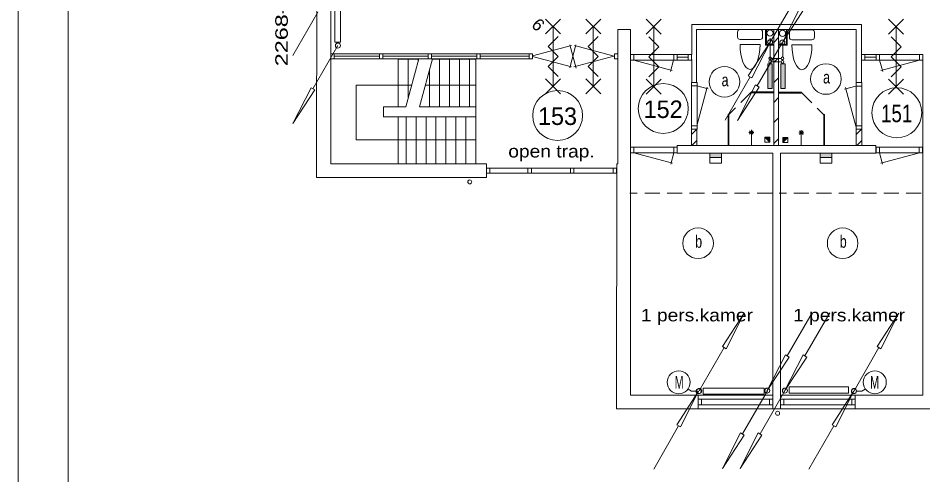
# Model space of a CAD drawing. Extents: x 295824 to 414724, y 24924 to 109024.
# Drawn here: x 295824 to 313944, y 60974 to 70117 of the extents above; entities that cross this region are included whole.
import ezdxf
from ezdxf.enums import TextEntityAlignment as Align

# ---------------------------------------------------------------- set-up
doc = ezdxf.new("R2010")
doc.units = 0
doc.header["$LTSCALE"] = 100
doc.linetypes.add('LONG_DASHED', pattern=[7.5, 6, -1.5])
doc.linetypes.add('MEDIUM_DASHED', pattern=[4.5, 3, -1.5])
for name, color, linetype, lineweight in [('1', 7, 'Continuous', 13), ('16', 7, 'Continuous', 13), ('61', 7, 'Continuous', 13)]:
    doc.layers.add(name, color=color, linetype=linetype, lineweight=lineweight)

msp = doc.modelspace()

# ---------------------------------------------------------------- hatches: boundary and pattern name
at = {"layer": '16'}
for points in [[(310838.6, 68709.8), (310924, 68709.8), (310924, 69201.9), (310838.6, 69201.9)], [(311097.8, 68709.8), (311183.2, 68709.8), (311183.2, 69201.9), (311097.8, 69201.9)], [(309911.3, 67410.5), (309679.8, 67410.5), (309679.8, 67324), (309911.3, 67324)], [(312117.3, 67410.5), (311885.8, 67410.5), (311885.8, 67324), (312117.3, 67324)]]:
    msp.add_hatch(color=256, dxfattribs=at).paths.add_polyline_path(points)
at = {"layer": '61'}
for points in [[(310777.4, 67734.4), (310877.4, 67634.4), (310877.4, 67734.4)], [(311239.8, 67729), (311139.8, 67629), (311139.8, 67729)]]:
    msp.add_hatch(color=256, dxfattribs=at).paths.add_polyline_path(points)

# ---------------------------------------------------------------- linework, layer by layer
at = {"layer": '1'}
msp.add_line((295823.6, 109023.8), (295823.6, 24923.8), dxfattribs=at)
msp.add_lwpolyline([(304995.6, 108023.8), (296823.6, 108023.8), (296823.6, 25923.8), (304995.6, 25923.8)], dxfattribs=at)
at = {"layer": '16'}
for p, q in [((310887.4, 69633.3), (311387.4, 70499.3)), ((301324.6, 69369.2), (301824.6, 70235.2)), ((311127.8, 69624.4), (310627.8, 68758.4)), ((310885.9, 69712.6), (310885.9, 69276.2)), ((302228.5, 69566.9), (301728.5, 68700.9)), ((311106.2, 69240.8), (310914.5, 69240.8)), ((309983.9, 68075.4), (310483.9, 68941.4)), ((309679.8, 67324), (309679.8, 67210.1)), ((311885.8, 67324), (311885.8, 67210.1)), ((311727, 64220.2), (311227, 63354.2)), ((312080.5, 64220.2), (311580.5, 63354.2)), ((309466.3, 62655.3), (309966.3, 63521.3)), ((312564.8, 62655.3), (313064.8, 63521.3)), ((310828.9, 62658.9), (310328.9, 61792.9)), ((311182.3, 62658.9), (310682.3, 61792.9)), ((308552.5, 61087.9), (309052.5, 61953.9)), ((311662.7, 61087.9), (312162.7, 61953.9))]:
    msp.add_line(p, q, dxfattribs=at)
at = {"layer": '16', "linetype": 'LONG_DASHED'}
for p, q in [((311137.1, 69608.9), (311137.1, 69337.3)), ((310914.6, 69311.5), (311106.1, 69311.5))]:
    msp.add_line(p, q, dxfattribs=at)
at = {"layer": '16'}
for points in [[(302281.5, 70853.7), (302281.5, 69634.3), (302163.6, 69634.3), (302163.6, 70853.7)], [(311130.4, 69628.6), (311494.4, 70342.6), (311566.4, 70300.6)], [(310883.9, 69634.4), (310519.9, 68920.4), (310447.9, 68962.4)], [(310838.6, 68709.8), (310924, 68709.8), (310924, 69201.9), (310838.6, 69201.9)], [(311097.8, 68709.8), (311183.2, 68709.8), (311183.2, 69201.9), (311097.8, 69201.9)], [(301328.5, 68007.9), (301692.5, 68721.9), (301764.5, 68679.9)], [(310227.8, 68065.4), (310591.8, 68779.4), (310663.8, 68737.4)], [(309911.3, 67410.5), (309679.8, 67410.5), (309679.8, 67324), (309911.3, 67324)], [(312117.3, 67410.5), (311885.8, 67410.5), (311885.8, 67324), (312117.3, 67324)], [(310366.3, 64214.3), (310002.3, 63500.3), (309930.3, 63542.3)], [(313464.8, 64214.3), (313100.8, 63500.3), (313028.8, 63542.3)], [(310827, 62661.2), (311191, 63375.2), (311263, 63333.2)], [(311180.5, 62661.2), (311544.5, 63375.2), (311616.5, 63333.2)], [(309542.9, 62708.3), (310762.2, 62708.3), (310762.2, 62590.5), (309542.9, 62590.5)], [(311263.2, 62606.4), (312453.1, 62606.4), (312453.1, 62736), (311263.2, 62736)], [(309452.5, 62646.9), (309088.5, 61932.9), (309016.5, 61974.9)], [(312562.7, 62646.9), (312198.7, 61932.9), (312126.7, 61974.9)], [(309928.9, 61099.9), (310292.9, 61813.9), (310364.9, 61771.9)], [(310282.3, 61099.9), (310646.3, 61813.9), (310718.3, 61771.9)]]:
    msp.add_lwpolyline(points, close=True, dxfattribs=at)
for points in [[(309911.3, 67324), (309911.3, 67210.1), (309679.8, 67210.1)], [(312117.3, 67324), (312117.3, 67210.1), (311885.8, 67210.1)], [(309414.8, 62650.1), (309312.2, 62650.1), (309245.8, 62688.4)], [(312620.4, 62650.1), (312722.9, 62650.1), (312789.4, 62688.4)]]:
    msp.add_lwpolyline(points, dxfattribs=at)
for centre, radius in [((302228.5, 69567.2), 50), ((310883.9, 69634.1), 50), ((310887.4, 69633), 50), ((311127.8, 69624.7), 50), ((311130.4, 69628.9), 50), ((310886.7, 69311.5), 27.9), ((310886.7, 69243.7), 27.9), ((311134.1, 69311.5), 27.9), ((311134.1, 69240.8), 27.9), ((309054.2, 62828.1), 229.9), ((312980.9, 62828.1), 229.9), ((309466.3, 62655), 50), ((310827, 62661.5), 50), ((310828.9, 62659.2), 50), ((311180.5, 62661.5), 50), ((311182.3, 62659.2), 50), ((312564.7, 62655), 50), ((309452.5, 62646.6), 50), ((312562.7, 62646.6), 50)]:
    msp.add_circle(centre, radius, dxfattribs=at)
at = {"layer": '61'}
for p, q in [((302090.1, 69301.2), (302090.1, 72065.2)), ((306687.3, 70099), (306387.3, 69799)), ((306387.3, 70099), (306687.3, 69799)), ((306537.3, 68749), (306537.3, 69949)), ((307493.3, 70099), (307193.3, 69799)), ((307193.3, 70099), (307493.3, 69799)), ((307343.3, 68749), (307343.3, 69949)), ((308402.5, 69794.2), (308702.5, 70094.2)), ((308702.5, 69794.2), (308402.5, 70094.2)), ((313258.3, 69794.2), (313558.3, 70094.2)), ((313558.3, 69794.2), (313258.3, 70094.2)), ((308090.1, 69891.5), (308090.1, 62566.5)), ((308552.5, 69944.2), (308552.5, 68744.2)), ((309409.2, 68829.5), (309409.2, 69891.5)), ((310232.4, 69738.5), (310232.4, 69838.5)), ((310282.4, 69888.5), (310682.4, 69888.5)), ((310732.4, 69838.5), (310732.4, 69738.5)), ((310809.2, 69591.5), (310809.2, 69891.5)), ((310959.2, 67566.5), (310959.2, 69891.5)), ((311055.5, 67566.5), (311055.5, 69891.5)), ((311209.3, 69891), (311209.3, 69591)), ((311271.8, 69733.6), (311271.8, 69833.6)), ((311321.8, 69883.6), (311721.8, 69883.6)), ((311771.8, 69833.6), (311771.8, 69733.6)), ((313408.3, 69944.2), (313408.3, 68744.2)), ((306998.8, 69115.4), (306872.9, 69585.2)), ((310682.4, 69688.5), (310282.4, 69688.5)), ((310282.4, 69588.5), (310682.4, 69588.5)), ((310959.2, 69591.5), (310809.2, 69591.5)), ((311054.9, 69725.6), (310959.2, 69629.8)), ((311209.3, 69591), (311059.3, 69591)), ((311721.8, 69683.6), (311321.8, 69683.6)), ((311321.8, 69583.6), (311721.8, 69583.6)), ((306127.9, 69360.1), (306903.9, 69568.1)), ((306994, 69581.7), (306870.9, 69122.2)), ((306968.5, 69566.3), (307758.5, 69354.6)), ((302090.1, 67197.7), (302090.1, 69297.7)), ((302090.5, 69401.2), (306126.4, 69401.2)), ((302090.5, 69301.2), (306126.4, 69301.2)), ((302152.3, 69301), (302152.3, 69401)), ((302153.3, 69354.4), (303061.3, 69354.4)), ((303060.3, 69301), (303060.3, 69401)), ((303127.3, 69301), (303127.3, 69401)), ((303127.6, 69354.4), (304035.6, 69354.4)), ((303433.4, 68342.8), (303433.4, 69295.1)), ((303850.5, 69303.5), (303590.7, 68342.8)), ((303633.4, 68500.9), (303633.4, 69295.1)), ((303833.4, 69240.4), (303833.4, 69295.1)), ((304125.6, 69303.5), (303865.7, 68342.8)), ((304035.3, 69301), (304035.3, 69401)), ((304101.8, 69354.4), (305009.8, 69354.4)), ((304102.3, 69301), (304102.3, 69401)), ((304265.7, 68342.8), (304265.7, 69295.8)), ((304465.7, 68342.8), (304465.7, 69295.8)), ((304665.7, 68342.8), (304665.7, 69295.8)), ((304865.7, 68342.8), (304865.7, 69295.8)), ((305010.3, 69301), (305010.3, 69401)), ((305077.3, 69301), (305077.3, 69401)), ((305078.6, 69354.4), (306052.9, 69354.4)), ((306055.9, 69301), (306055.9, 69401)), ((306126.4, 69301.2), (306126.4, 69401.2)), ((306127.9, 69349.4), (306906.8, 69140.7)), ((306955.3, 69139.4), (307756.8, 69354.2)), ((307764.7, 69301.2), (307764.7, 69401.2)), ((307764.7, 69401.2), (307831.7, 69401.2)), ((307764.7, 69301.2), (307831.7, 69301.2)), ((307831.7, 69301.2), (307831.7, 69401.2)), ((307832.8, 69398.8), (307832.8, 67197.7)), ((308152.2, 69276.8), (308925, 69069.7)), ((308153, 69391.4), (308153, 69277.4)), ((308950.6, 69276.2), (308889.9, 69049.3)), ((308953, 69391.4), (308953, 69277.4)), ((309020, 69391.4), (309020, 69277.4)), ((309246, 69337.3), (309020, 69337.3)), ((309246, 69391.4), (309246, 69277.4)), ((309314.4, 68829.5), (309314.4, 69291.5)), ((311054.9, 69324.7), (310959.2, 69228.9)), ((312714.4, 68828), (312714.4, 69393.9)), ((312782.6, 69391.4), (312782.6, 69277.4)), ((312782.6, 69337.4), (313008.6, 69337.4)), ((313008.6, 69391.4), (313008.6, 69277.4)), ((313075.6, 69391.4), (313075.6, 69277.4)), ((313078, 69276.2), (313138.7, 69049.3)), ((313876.4, 69276.8), (313103.6, 69069.8)), ((313875.6, 69391.4), (313875.6, 69277.4)), ((313940.1, 69291.5), (313940.1, 62566.5)), ((304065.7, 68342.8), (304065.7, 69082.3)), ((306687.3, 68899), (306387.3, 68599)), ((306387.3, 68899), (306687.3, 68599)), ((307493.3, 68899), (307193.3, 68599)), ((307193.3, 68899), (307493.3, 68599)), ((308402.5, 68594.2), (308702.5, 68894.2)), ((308702.5, 68594.2), (308402.5, 68894.2)), ((311054.9, 68921.3), (310959.2, 68825.5)), ((313258.3, 68594.2), (313558.3, 68894.2)), ((313558.3, 68594.2), (313258.3, 68894.2)), ((303983.1, 68776.6), (304996.9, 68776.6)), ((309306.9, 67894.7), (309306.9, 68828.7)), ((309306.9, 68761.7), (309420.9, 68761.7)), ((309409.2, 68829.5), (309314.4, 68829.5)), ((309419, 67960.9), (309626, 68733.6)), ((309419.6, 68759.3), (309646.5, 68698.5)), ((312602.6, 68755.1), (312375.7, 68694.3)), ((312603.2, 67956.6), (312396.1, 68729.4)), ((312720.4, 68757.4), (312606.4, 68757.4)), ((312714.4, 68828), (312609.2, 68828)), ((312720.4, 67892), (312720.4, 68824.4)), ((310960.3, 68640.1), (310510.8, 68640.1)), ((310510.8, 68640.1), (310510.8, 68622.1)), ((310960, 68622.1), (310510.8, 68622.1)), ((311054.9, 68525.3), (310959.2, 68429.5)), ((311057, 68634.8), (311506.4, 68634.8)), ((311057.3, 68616.8), (311506.4, 68616.8)), ((311506.4, 68634.8), (311506.4, 68616.8)), ((303433.4, 68342.8), (303140.1, 68342.8)), ((303140.1, 68342.8), (303140.1, 68140.8)), ((304990.8, 68342.8), (304992.8, 68140.8)), ((303433.4, 68140.8), (303140.1, 68140.8)), ((303592.8, 67202.9), (303592.8, 68140.8)), ((303792.8, 67202.9), (303792.8, 68140.8)), ((303992.8, 67202.9), (303992.8, 68140.8)), ((304192.8, 67202.9), (304192.8, 68140.8)), ((304392.8, 67202.9), (304392.8, 68140.8)), ((304592.8, 67202.9), (304592.8, 68140.8)), ((304792.8, 67202.9), (304792.8, 68140.8)), ((304992.8, 67202.9), (304992.8, 68140.8)), ((310059.9, 67572.1), (310059.9, 68192.6)), ((311957.3, 67566.7), (311957.3, 68187.2)), ((309306.9, 67961.7), (309420.9, 67961.7)), ((311054.9, 68120.7), (310959.2, 68024.9)), ((312720.4, 67957.4), (312606.4, 67957.4)), ((309420.3, 67894.7), (309306.3, 67894.7)), ((309419.6, 67891.1), (309309.6, 67891.1)), ((309309.6, 67891.1), (309309.6, 67567.1)), ((309409.3, 67889.9), (309309.6, 67790.2)), ((309419.6, 67891.1), (309419.6, 67567.1)), ((310559.8, 67828.6), (310459.8, 67828.6)), ((310545.1, 67793.2), (310474.4, 67863.9)), ((310545.1, 67863.9), (310474.4, 67793.2)), ((310509.8, 67778.6), (310509.8, 67878.6)), ((310509.8, 67778.6), (310509.8, 67578.6)), ((311457.5, 67823.2), (311557.5, 67823.2)), ((311472.1, 67787.9), (311542.9, 67858.6)), ((311472.1, 67858.6), (311542.9, 67787.9)), ((311507.5, 67773.2), (311507.5, 67873.2)), ((311507.5, 67773.2), (311507.5, 67573.2)), ((312707.8, 67889.9), (312608.1, 67790.2)), ((312718.6, 67891.1), (312608.6, 67891.1)), ((312608.6, 67891.1), (312608.6, 67567.1)), ((312718.6, 67891.1), (312718.6, 67567.1)), ((309417.9, 67667.3), (309318.2, 67567.6)), ((311054.9, 67702.6), (310959.2, 67606.8)), ((312720.1, 67667.3), (312620.4, 67567.6)), ((308156.8, 67419.4), (308929.5, 67212.3)), ((308157.5, 67534), (308157.5, 67420)), ((308955.2, 67418.7), (308894.4, 67191.9)), ((308957.5, 67534), (308957.5, 67420)), ((309024.5, 67534), (309024.5, 67420)), ((309419.6, 67567.1), (309309.6, 67567.1)), ((310940.1, 62296.9), (310940.1, 67416.5)), ((311090.1, 62296.9), (311090.1, 67416.5)), ((312718.6, 67567.1), (312608.6, 67567.1)), ((313005.2, 67535.1), (313005.2, 67421.1)), ((313072.2, 67535.1), (313072.2, 67421.1)), ((313074.6, 67419.8), (313135.4, 67193)), ((313873, 67420.4), (313100.2, 67213.4)), ((313872.2, 67535.1), (313872.2, 67421.1)), ((305206.2, 67197.7), (302090.1, 67197.7)), ((305206.2, 66927.7), (305206.2, 67197.7)), ((305206.6, 67015.6), (305206.6, 67116.5)), ((305206.6, 67116.5), (307811.6, 67116.5)), ((305273.6, 67016.6), (305273.6, 67116.6)), ((306035.3, 67016.6), (306035.3, 67116.6)), ((306102.3, 67016.6), (306102.3, 67116.6)), ((306889.3, 67016.6), (306889.3, 67116.6)), ((306956.6, 67015.6), (306956.6, 67116.6)), ((307740.6, 67116.6), (307807.6, 67116.6)), ((307743.6, 67015.6), (307743.6, 67116.6)), ((307806, 62296.5), (307811.7, 67197.7)), ((307810.6, 67015.6), (307810.6, 67116.6)), ((307832.8, 67197.7), (307811.7, 67197.7)), ((305206.2, 66927.7), (301796.6, 66927.7)), ((305206.6, 67015.6), (307810.6, 67015.6)), ((308090.1, 62566.5), (310940.1, 62566.5)), ((309441.4, 62295.3), (309441.4, 62565.3)), ((313940.1, 62566.5), (311090.1, 62566.5)), ((312589.8, 62295.3), (312589.8, 62564.6)), ((309508.3, 62373.6), (309508.3, 62487.5)), ((310873.3, 62373), (310873.3, 62487)), ((311156.8, 62373.9), (311156.8, 62487.9)), ((312521.1, 62373.6), (312521.1, 62487.3)), ((326233, 62296.5), (307806, 62296.5))]:
    msp.add_line(p, q, dxfattribs=at)
at = {"layer": '61', "linetype": 'MEDIUM_DASHED'}
for p, q in [((310508.8, 68639.6), (310061.9, 68192.8)), ((311508.5, 68634.3), (311955.4, 68187.4)), ((310922.5, 66613.1), (308075.5, 66613.1)), ((313911.6, 66613.1), (311064.6, 66613.1))]:
    msp.add_line(p, q, dxfattribs=at)
at = {"layer": '61'}
for points in [[(301796.6, 66927.7), (301820.1, 79160.8), (332210.1, 79160.8)], [(312714.4, 69391.5), (312714.4, 69991.5), (309314.4, 69991.5), (309314.4, 69391.5)], [(308090.1, 69891.5), (307832.8, 69891.5), (307832.8, 69397.7)], [(312609.2, 68828), (312609.2, 69891.5), (309409.2, 69891.5)], [(310959.2, 69576.5), (310794.2, 69576.5), (310794.2, 69891.5)], [(311224.3, 69891), (311224.3, 69576), (311059.3, 69576)], [(306637.3, 68949), (306437.3, 69149), (306637.3, 69349), (306437.3, 69549), (306637.3, 69749)], [(307443.3, 68949), (307243.3, 69149), (307443.3, 69349), (307243.3, 69549), (307443.3, 69749)], [(308452.5, 69744.2), (308652.5, 69544.2), (308452.5, 69344.2), (308652.5, 69144.2), (308452.5, 68944.2)], [(313308.3, 69744.2), (313508.3, 69544.2), (313308.3, 69344.2), (313508.3, 69144.2), (313308.3, 68944.2)], [(303590.7, 68342.8), (303433.4, 68342.8), (303433.4, 69295.1), (303848.2, 69295.1)], [(303865.7, 68342.8), (304990.8, 68342.8), (304990.8, 69295.8), (304123.5, 69295.8)], [(304992.8, 67679.1), (302596, 67679.1), (302596, 68775.7), (303707.7, 68775.7)], [(310041.9, 67572.1), (310041.9, 68192.6), (310059.9, 68192.6)], [(311975.3, 67566.7), (311975.3, 68187.2), (311957.3, 68187.2)], [(310877.4, 67634.4), (310877.4, 67734.4), (310777.4, 67734.4)], [(311139.8, 67629), (311139.8, 67729), (311239.8, 67729)], [(308090.5, 67534), (308090.5, 67420), (309024.5, 67420)], [(309024.5, 67534), (308090.5, 67534), (308090.5, 67420)], [(311089.4, 67416.5), (313004.4, 67416.5), (313004.4, 67566.5), (309025, 67566.5)], [(310939.4, 67416.5), (309025, 67416.5), (309025, 67566.5)], [(313939.2, 67535.1), (313939.2, 67421.1), (313005.2, 67421.1)], [(313005.2, 67535.1), (313939.2, 67535.1), (313939.2, 67421.1)]]:
    msp.add_lwpolyline(points, dxfattribs=at)
for points in [[(309313, 69391.4), (309313, 69277.4), (308086, 69277.4), (308086, 69391.4)], [(309313, 69391.4), (309313, 69277.4), (308086, 69277.4), (308086, 69391.4)], [(313942.6, 69391.4), (313942.6, 69277.4), (312716.2, 69277.4), (312716.2, 69391.4)], [(313942.6, 69391.4), (313942.6, 69277.4), (312716.2, 69277.4), (312716.2, 69391.4)], [(309306.9, 67894.7), (309306.9, 68828.7), (309420.9, 68828.7), (309420.9, 67894.7)], [(312720.4, 68825.4), (312606.4, 68825.4), (312606.4, 67891.4), (312720.4, 67891.4)], [(304992.8, 67202.9), (303433.4, 67202.9), (303433.4, 68140.8), (304992.8, 68140.8)], [(310877.4, 67634.4), (310777.4, 67634.4), (310777.4, 67734.4)], [(310777.4, 67734.4), (310877.4, 67634.4), (310877.4, 67734.4)], [(311139.8, 67629), (311239.8, 67629), (311239.8, 67729)], [(311239.8, 67729), (311139.8, 67629), (311139.8, 67729)], [(309441.5, 62373.5), (309441.5, 62487.5), (310940.1, 62487.5), (310940.1, 62373.5)], [(311090.5, 62373.6), (311090.5, 62487.6), (312589.8, 62487.6), (312589.8, 62373.6)]]:
    msp.add_lwpolyline(points, close=True, dxfattribs=at)
for centre, radius in [((310881.7, 69819.1), 62.5), ((311131.7, 69813.5), 62.5), ((309970.3, 68842), 306.3), ((312002.7, 68897.8), 306.3), ((308745.1, 68307.1), 500), ((313422.4, 68223.6), 500), ((306629.1, 68167.8), 500), ((304869.4, 66838.8), 40), ((309441.3, 65610.1), 306.3), ((312336.8, 65610.1), 306.3), ((311034.3, 62206.5), 40)]:
    msp.add_circle(centre, radius, dxfattribs=at)
for centre, start, end in [((310282.4, 69838.5), 90, 180), ((310682.4, 69838.5), 0, 90), ((311321.8, 69833.6), 90, 180), ((311721.8, 69833.6), 0, 90), ((310282.4, 69738.5), 180, 270), ((310682.4, 69738.5), 270, 0), ((311321.8, 69733.6), 180, 270), ((311721.8, 69733.6), 270, 0)]:
    msp.add_arc(centre, 50, start, end, dxfattribs=at)
for centre in [(310482.4, 69588.5), (311521.8, 69583.6)]:
    msp.add_ellipse(centre, major_axis=(0, -500), ratio=0.4, start_param=4.712389, end_param=7.8539816, dxfattribs=at)

# ---------------------------------------------------------------- texts
at = {"layer": '16', "width": 1.4}
msp.add_text('2268-285-I', height=250, rotation=90, dxfattribs=at).set_placement((301224.6, 69153.2))
at = {"layer": '16', "width": 0.65}
for p in [(308972, 62701.4), (312886, 62701.4)]:
    msp.add_text('M', height=250, dxfattribs=at).set_placement(p)
at = {"layer": '61'}
msp.add_text('6', height=250, rotation=315, dxfattribs=at).set_placement((306086.5, 69963.1))
for s, width, p in [('a', 0.75, (309912.3, 68752.8)), ('a', 0.75, (311944.7, 68808.6)), ('open trap.', 1.15, (305640.4, 67327)), ('b', 0.75, (309383.3, 65520.9)), ('b', 0.75, (312278.8, 65520.9)), ('1 pers.kamer', 1.15, (308297.5, 64046.9)), ('1 pers.kamer', 1.15, (311344.4, 64046.9))]:
    msp.add_text(s, height=250, dxfattribs=dict(at, width=width)).set_placement(p)
for s, p in [('153', (306626.2, 67978)), ('152', (308742.1, 68117.3))]:
    msp.add_text(s, height=350, dxfattribs=at).set_placement(p, align=Align.CENTER)
at = {"layer": '61', "width": 0.8}
msp.add_text('151', height=350, dxfattribs=at).set_placement((313418.1, 68033.7), align=Align.CENTER)

doc.saveas('drawing.dxf')
